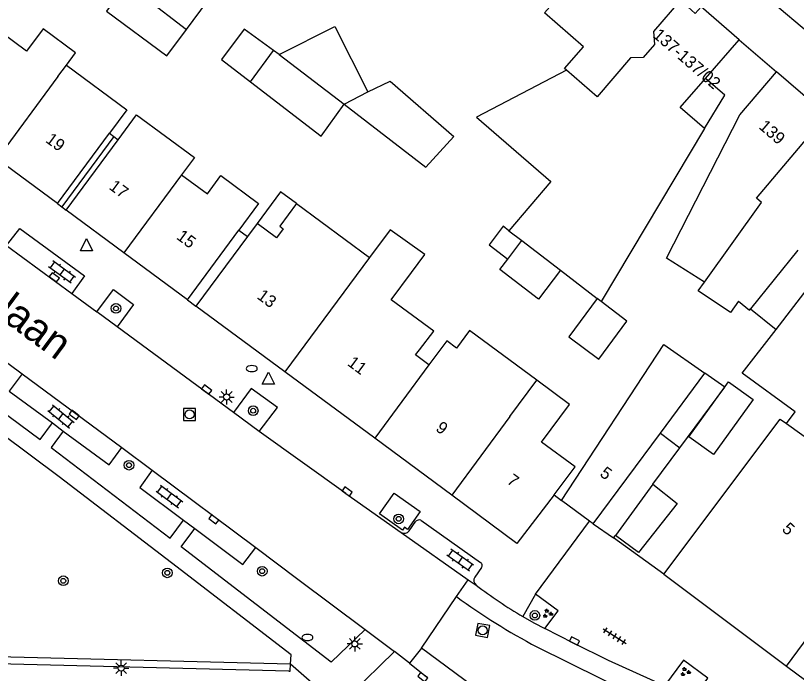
# Model space of a CAD drawing. Extents: x 132998 to 136004, y 396998 to 398512.
# Drawn here: x 133099.6 to 133164.1, y 398166.4 to 398220.7 of the extents above; entities that cross this region are included whole.
import ezdxf

# ---------------------------------------------------------------- set-up
doc = ezdxf.new("R2010")
doc.units = 0
for name, color, linetype in [('gg-afsc-erfafscheiding', 7, 'Continuous'), ('gg-afsc-hekwerk', 7, 'Continuous'), ('gg-anno-huisnummerreeks BGT', 7, 'Continuous'), ('gg-anno-openbare ruimte label', 7, 'Continuous'), ('gg-bbg-bijgebouw', 7, 'Continuous'), ('gg-bbg-gedigitaliseerde bebouwing', 7, 'Continuous'), ('gg-bbg-gedigitaliseerde bebouwing onder overbouw', 7, 'Continuous'), ('gg-bbg-gedigitaliseerde bijgebouw', 7, 'Continuous'), ('gg-bbg-gedigitaliseerde overbouw', 7, 'Continuous'), ('gg-bbg-hoofdgebouw', 7, 'Continuous'), ('gg-bbg-luifel en loopbrug', 7, 'Continuous'), ('gg-bbg-pand overbouw', 7, 'Continuous'), ('gg-bbg-tussenscheiding', 7, 'Continuous'), ('gg-bbg-tussenscheiding niveau 01', 7, 'Continuous'), ('gg-knt-verharding', 7, 'Continuous'), ('gg-knt-verharding nz', 7, 'Continuous'), ('gt-grn-groengrens', 7, 'Continuous'), ('gt-grn-weggrens', 7, 'Continuous'), ('gt-symb-boom', 7, 'Continuous'), ('gt-symb-brandkraan', 7, 'Continuous'), ('gt-symb-groenvak', 7, 'Continuous'), ('gt-symb-klinker verharding', 7, 'Continuous'), ('gt-symb-kolk', 7, 'Continuous'), ('gt-symb-lichtmast', 7, 'Continuous'), ('gt-symb-rioolschacht', 7, 'Continuous'), ('gt-symb-tegel verharding', 7, 'Continuous'), ('gt-symb-waterafsluiter', 7, 'Continuous')]:
    doc.layers.add(name, color=color, linetype=linetype)

# ---------------------------------------------------------------- blocks, each defined once
blk = doc.blocks.new('gt0-BOOM')
at = {"layer": 'gt-symb-boom'}
for radius in [0.4, 0.2]:
    blk.add_circle((0, 0), radius, dxfattribs=at)
blk = doc.blocks.new('gt0-KOLK')
at = {"layer": 'gt-symb-kolk'}
blk.add_lwpolyline([(0, 0), (0.375, 0), (0.375, 0.4), (-0.375, 0.4), (-0.375, 0), (0, 0)], dxfattribs=at)
blk = doc.blocks.new('gt0-KL1')
at = {"layer": 'gt-symb-klinker verharding'}
for p, q in [((-1.15, 0.3), (1.15, 0.3)), ((-1, -0.3), (-1, 0.3)), ((-0.5, 0.3), (-0.5, 0.45)), ((0, -0.3), (0, 0.3)), ((0.5, 0.3), (0.5, 0.45)), ((1, -0.3), (1, 0.3)), ((-1.15, -0.3), (1.15, -0.3)), ((-0.5, -0.45), (-0.5, -0.3)), ((0.5, -0.45), (0.5, -0.3))]:
    blk.add_line(p, q, dxfattribs=at)
blk = doc.blocks.new('gt0-WAFSL')
at = {"layer": 'gt-symb-waterafsluiter'}
for p, q in [((-0.5, -0.333), (0, 0.667)), ((0, 0.667), (0.5, -0.333)), ((0.5, -0.333), (-0.5, -0.333))]:
    blk.add_line(p, q, dxfattribs=at)
blk = doc.blocks.new('gt0-RS')
at = {"layer": 'gt-symb-rioolschacht'}
blk.add_lwpolyline([(-0.5, -0.5), (0.5, -0.5), (0.5, 0.5), (-0.5, 0.5)], close=True, dxfattribs=at)
blk.add_circle((0, 0), 0.375, dxfattribs=at)
blk = doc.blocks.new('gt0-LMAST')
at = {"layer": 'gt-symb-lichtmast'}
for p, q in [((-0.182, 0.173), (-0.447, 0.438)), ((-0.005, 0.246), (-0.005, 0.621)), ((0.172, 0.173), (0.437, 0.438)), ((-0.255, -0.004), (-0.63, -0.004)), ((-0.182, -0.181), (-0.447, -0.446)), ((-0.005, -0.254), (-0.005, -0.629)), ((0.437, -0.446), (0.172, -0.181)), ((0.245, -0.004), (0.62, -0.004))]:
    blk.add_line(p, q, dxfattribs=at)
blk.add_circle((-0.005, -0.004), 0.25, dxfattribs=at)
blk = doc.blocks.new('gt0-BR')
at = {"layer": 'gt-symb-brandkraan'}
for centre, radius, start, end in [((-0.244, 0), 0.206, 107.56694, 252.43307), ((0.599, -2.664), 3, 106.89205, 107.56694), ((0, -0.691), 0.938, 73.10799, 106.89205), ((-0.599, -2.664), 3, 72.43309, 73.10799), ((0.244, 0), 0.206, 287.56695, 72.43309), ((0.599, 2.664), 3, 252.43307, 253.10797), ((0, 0.691), 0.938, 253.10797, 286.89206), ((-0.599, 2.664), 3, 286.89206, 287.56695)]:
    blk.add_arc(centre, radius, start, end, dxfattribs=at)
blk = doc.blocks.new('gt0-TEG1')
at = {"layer": 'gt-symb-tegel verharding'}
for p, q in [((-1.125, 0), (1.125, 0)), ((-0.9, -0.25), (-0.9, 0.25)), ((-0.45, -0.25), (-0.45, 0.25)), ((0, -0.25), (0, 0.25)), ((0.45, -0.25), (0.45, 0.25)), ((0.9, -0.25), (0.9, 0.25))]:
    blk.add_line(p, q, dxfattribs=at)
blk = doc.blocks.new('gt0-GRVAK')
at = {"layer": 'gt-symb-groenvak'}
for p, q in [((-0.11, 0.189), (-0.228, 0.24)), ((-0.182, 0.153), (0.088, 0.153)), ((-0.091, 0.211), (-0.156, 0.322)), ((-0.047, 0.214), (-0.047, 0.393)), ((-0.004, 0.211), (0.061, 0.322)), ((0.015, 0.189), (0.133, 0.24)), ((0.262, -0.052), (0.197, 0.059)), ((0.305, -0.049), (0.305, 0.13)), ((0.349, -0.052), (0.414, 0.059)), ((-0.245, -0.228), (-0.363, -0.177)), ((-0.318, -0.264), (-0.047, -0.264)), ((-0.226, -0.206), (-0.291, -0.095)), ((-0.183, -0.203), (-0.183, -0.024)), ((-0.139, -0.206), (-0.074, -0.095)), ((-0.12, -0.228), (-0.002, -0.177)), ((0.243, -0.074), (0.125, -0.023)), ((0.17, -0.11), (0.441, -0.11)), ((0.368, -0.074), (0.486, -0.023))]:
    blk.add_line(p, q, dxfattribs=at)

msp = doc.modelspace()

# ---------------------------------------------------------------- linework, layer by layer
at = {"layer": 'gg-afsc-erfafscheiding'}
msp.add_line((133152.242, 398182.036), (133154.48, 398185.061), dxfattribs=at)
at = {"layer": 'gg-afsc-hekwerk'}
for p, q in [((133149.001, 398177.613), (133149.149, 398177.814)), ((133153.15, 398174.61), (133149.001, 398177.613))]:
    msp.add_line(p, q, dxfattribs=at)
at = {"layer": 'gg-bbg-bijgebouw'}
for p, q in [((133147.008, 398178.999), (133144.708, 398180.701)), ((133147.323, 398178.766), (133147.008, 398178.999)), ((133151.067, 398176.409), (133149.149, 398177.814))]:
    msp.add_line(p, q, dxfattribs=at)
at = {"layer": 'gg-bbg-gedigitaliseerde bebouwing'}
for p, q in [((133156.495, 398211.421), (133147.967, 398197.147)), ((133122.811, 398205.222), (133121.429, 398203.354)), ((133122.811, 398205.222), (133128.841, 398200.763)), ((133119.557, 398203.582), (133118.759, 398202.502)), ((133140.358, 398202.978), (133141.414, 398202.168)), ((133144.603, 398199.725), (133147.647, 398197.392)), ((133130.641, 398197.277), (133132.312, 398199.53)), ((133163.281, 398187.05), (133163.986, 398188.013))]:
    msp.add_line(p, q, dxfattribs=at)
for points in [[(133103.805, 398216.658), (133104.561, 398217.679), (133101.883, 398219.66), (133100.513, 398217.808), (133097.495, 398220.039)], [(133103.805, 398216.658), (133108.793, 398212.969), (133107.362, 398211.034)], [(133145.104, 398216.25), (133137.688, 398212.358), (133143.827, 398207.054), (133140.358, 398202.978)], [(133156.492, 398198.718), (133153.366, 398200.702), (133159.427, 398212.554), (133162.46, 398216.09)], [(133108.088, 398210.496), (133109.609, 398212.554), (133114.381, 398209.025), (133113.321, 398207.591)], [(133113.321, 398207.591), (133115.448, 398206.017), (133116.571, 398207.537), (133119.684, 398205.235), (133118.051, 398203.026)], [(133121.429, 398203.354), (133121.719, 398203.14), (133121.166, 398202.393), (133119.557, 398203.582)], [(133132.312, 398199.53), (133133.403, 398201.02), (133130.548, 398203.064), (133128.841, 398200.763)], [(133159.323, 398197.151), (133158.657, 398196.224), (133155.98, 398198.003), (133156.492, 398198.718)], [(133133.748, 398191.89), (133132.651, 398192.721), (133132.978, 398193.153), (133134.141, 398194.688), (133130.641, 398197.277)], [(133159.323, 398197.151), (133160.218, 398196.424), (133160.301, 398196.526)], [(133142.649, 398190.634), (133137.101, 398194.737), (133136.03, 398193.289)], [(133163.986, 398188.013), (133159.622, 398191.209), (133162.41, 398194.826)], [(133136.03, 398193.289), (133135.225, 398193.886), (133133.748, 398191.89)], [(133144.078, 398181.179), (133145.819, 398183.473), (133143.056, 398185.522), (133145.358, 398188.623), (133142.649, 398190.634)], [(133153.15, 398174.61), (133162.762, 398187.426), (133163.281, 398187.05)]]:
    msp.add_lwpolyline(points, dxfattribs=at)
at = {"layer": 'gg-bbg-gedigitaliseerde bebouwing onder overbouw'}
for p, q in [((133103.063, 398205.222), (133107.362, 398211.034)), ((133103.79, 398204.685), (133108.088, 398210.496)), ((133113.802, 398197.28), (133118.051, 398203.026)), ((133118.759, 398202.502), (133114.51, 398196.757))]:
    msp.add_line(p, q, dxfattribs=at)
at = {"layer": 'gg-bbg-gedigitaliseerde bijgebouw'}
for p, q in [((133108.793, 398223.401), (133113.727, 398219.601)), ((133121.384, 398217.528), (133120.92, 398217.865)), ((133126.736, 398213.427), (133133.505, 398208.241)), ((133140.259, 398200.643), (133141.414, 398202.168)), ((133160.301, 398196.526), (133162.41, 398194.826)), ((133152.87, 398186.253), (133156.539, 398191.205)), ((133147.323, 398178.766), (133152.87, 398186.253)), ((133152.242, 398182.036), (133149.149, 398177.814))]:
    msp.add_line(p, q, dxfattribs=at)
for points in [[(133113.727, 398219.601), (133115.452, 398221.933), (133115.209, 398222.13)], [(133120.92, 398217.865), (133118.482, 398219.639), (133116.604, 398217.127), (133119.006, 398215.278)], [(133121.384, 398217.528), (133125.967, 398219.84), (133128.709, 398214.455)], [(133119.006, 398215.278), (133124.845, 398210.785), (133126.736, 398213.427)], [(133128.709, 398214.455), (133130.551, 398215.326), (133135.81, 398210.768), (133133.505, 398208.241)], [(133144.603, 398199.725), (133142.799, 398197.34), (133139.595, 398199.766), (133140.259, 398200.643)], [(133147.647, 398197.392), (133145.301, 398194.219), (133147.783, 398192.384), (133150.097, 398195.514), (133147.967, 398197.147)], [(133144.708, 398180.701), (133153.137, 398193.594), (133156.539, 398191.205)], [(133158.499, 398190.495), (133160.523, 398189.027), (133157.235, 398184.494), (133155.211, 398185.962), (133158.499, 398190.495)], [(133152.242, 398182.036), (133154.25, 398180.455), (133151.067, 398176.409)]]:
    msp.add_lwpolyline(points, dxfattribs=at)
at = {"layer": 'gg-bbg-gedigitaliseerde overbouw'}
for p, q in [((133107.362, 398211.034), (133107.724, 398210.766)), ((133107.724, 398210.766), (133108.088, 398210.496)), ((133118.051, 398203.026), (133118.759, 398202.502))]:
    msp.add_line(p, q, dxfattribs=at)
at = {"layer": 'gg-bbg-hoofdgebouw'}
for p, q in [((133156.583, 398215.551), (133159.36, 398218.75)), ((133166.594, 398212.535), (133162.46, 398216.09)), ((133103.063, 398205.222), (133098.076, 398208.911)), ((133108.561, 398201.156), (133103.79, 398204.685)), ((133113.802, 398197.28), (133108.561, 398201.156)), ((133121.858, 398191.322), (133114.51, 398196.757)), ((133129.273, 398185.838), (133121.858, 398191.322)), ((133135.627, 398181.139), (133129.273, 398185.838)), ((133153.15, 398174.61), (133163.28, 398167.02)), ((133163.28, 398167.02), (133167.35, 398172.55))]:
    msp.add_line(p, q, dxfattribs=at)
for points in [[(133145.104, 398216.25), (133144.953, 398216.382), (133146.511, 398218.168), (133143.301, 398220.969), (133145.85, 398223.89)], [(133159.36, 398218.75), (133156.23, 398221.47), (133155.73, 398220.92), (133154.521, 398222.021)], [(133156.495, 398211.421), (133154.502, 398213.154), (133156.583, 398215.551)], [(133144.078, 398181.179), (133141.02, 398177.15), (133135.627, 398181.139)]]:
    msp.add_lwpolyline(points, dxfattribs=at)
at = {"layer": 'gg-bbg-luifel en loopbrug'}
msp.add_line((133152.87, 398186.253), (133154.48, 398185.061), dxfattribs=at)
for points in [[(133108.793, 398223.401), (133107.11, 398221.124), (133112.116, 398217.422), (133113.727, 398219.601)], [(133156.495, 398211.421), (133158.178, 398214.164), (133156.583, 398215.551)], [(133122.811, 398205.222), (133121.492, 398206.197), (133119.557, 398203.582)], [(133140.358, 398202.978), (133139.87, 398203.347), (133138.71, 398201.815), (133140.259, 398200.643)], [(133154.48, 398185.061), (133158.177, 398190.057), (133156.539, 398191.205)]]:
    msp.add_lwpolyline(points, dxfattribs=at)
at = {"layer": 'gg-bbg-pand overbouw'}
for p, q in [((133103.063, 398205.222), (133103.426, 398204.954)), ((133103.426, 398204.954), (133103.79, 398204.685)), ((133113.802, 398197.28), (133114.51, 398196.757))]:
    msp.add_line(p, q, dxfattribs=at)
at = {"layer": 'gg-bbg-tussenscheiding'}
for p, q in [((133119.006, 398215.278), (133120.92, 398217.865)), ((133121.384, 398217.528), (133126.736, 398213.427)), ((133103.102, 398215.707), (133103.805, 398216.658)), ((133103.102, 398215.707), (133098.076, 398208.911)), ((133126.736, 398213.427), (133128.709, 398214.455)), ((133160.804, 398205.673), (133166.594, 398212.535)), ((133113.321, 398207.591), (133108.561, 398201.156)), ((133141.414, 398202.168), (133144.603, 398199.725)), ((133164.198, 398201.361), (133160.301, 398196.526)), ((133128.841, 398200.763), (133121.858, 398191.322)), ((133162.41, 398194.826), (133166.2, 398199.744)), ((133147.967, 398197.147), (133147.647, 398197.392)), ((133133.748, 398191.89), (133129.273, 398185.838)), ((133140.423, 398187.624), (133142.649, 398190.634)), ((133140.423, 398187.624), (133135.627, 398181.139)), ((133163.281, 398187.05), (133172.888, 398180.082))]:
    msp.add_line(p, q, dxfattribs=at)
for points in [[(133154.521, 398222.021), (133152.282, 398219.426), (133152.388, 398218.358), (133151.447, 398217.294), (133150.4, 398217.246), (133147.634, 398214.04), (133145.104, 398216.25)], [(133156.492, 398198.718), (133161.221, 398205.317), (133160.804, 398205.673)]]:
    msp.add_lwpolyline(points, dxfattribs=at)
at = {"layer": 'gg-bbg-tussenscheiding niveau 01'}
msp.add_line((133107.724, 398210.766), (133103.426, 398204.954), dxfattribs=at)
at = {"layer": 'gg-knt-verharding'}
for p, q in [((133166.38, 398218.208), (133160.834, 398222.939)), ((133159.36, 398218.75), (133162.46, 398216.09)), ((133098.854, 398201.766), (133104.263, 398197.796)), ((133104.263, 398197.796), (133106.31, 398196.293)), ((133108.005, 398195.045), (133106.31, 398196.293)), ((133117.604, 398187.966), (133108.005, 398195.045)), ((133097.028, 398193.456), (133100.167, 398191.155)), ((133100.167, 398191.155), (133108.399, 398185.066)), ((133119.723, 398186.39), (133117.604, 398187.966)), ((133102.654, 398187.1), (133103.553, 398186.435)), ((133126.876, 398181.285), (133119.723, 398186.39)), ((133108.399, 398185.066), (133110.902, 398183.196)), ((133110.902, 398183.196), (133119.441, 398176.815)), ((133126.876, 398181.285), (133131.449, 398178.069)), ((133144.078, 398181.179), (133144.708, 398180.701)), ((133113.484, 398179.075), (133114.406, 398178.386)), ((133133.072, 398179.073), (133138.001, 398175.587)), ((133132.116, 398178.192), (133132.678, 398178.987)), ((133131.449, 398178.069), (133136.999, 398174.16)), ((133119.441, 398176.815), (133122.923, 398174.213)), ((133138.078, 398175.17), (133137.535, 398174.37)), ((133122.923, 398174.213), (133128.473, 398170.054)), ((133136.999, 398174.16), (133137.658, 398173.696)), ((133142.535, 398172.954), (133141.503, 398171.119)), ((133128.473, 398170.054), (133130.901, 398168.235)), ((133132.139, 398167.253), (133130.901, 398168.235)), ((133122.19, 398166.6), (133094.242, 398167.315)), ((133132.139, 398167.253), (133133.555, 398166.131))]:
    msp.add_line(p, q, dxfattribs=at)
for points in [[(133098.854, 398201.766), (133099.969, 398203.174), (133105.303, 398199.257), (133104.263, 398197.796)], [(133106.31, 398196.293), (133107.706, 398198.134), (133109.345, 398196.874), (133108.005, 398195.045)], [(133089.875, 398194.437), (133101.637, 398185.724), (133102.654, 398187.1)], [(133100.167, 398191.155), (133099.094, 398189.733), (133102.654, 398187.1)], [(133122.321, 398167.197), (133122.358, 398167.957), (133112.494, 398175.551), (133103.203, 398182.653), (133093.714, 398189.716)], [(133119.723, 398186.39), (133121.24, 398188.366), (133119.079, 398189.96), (133117.604, 398187.966)], [(133103.553, 398186.435), (133102.542, 398185.069), (133103.703, 398184.206), (133112.373, 398177.588), (133113.484, 398179.075)], [(133103.553, 398186.435), (133107.331, 398183.64), (133108.399, 398185.066)], [(133110.902, 398183.196), (133109.864, 398181.778), (133113.484, 398179.075)], [(133129.657, 398179.587), (133130.874, 398181.307), (133133.018, 398179.79), (133131.973, 398178.315), (133131.729, 398178.488), (133131.555, 398178.243), (133129.657, 398179.587)], [(133128.473, 398170.054), (133125.664, 398167.361), (133113.281, 398176.879), (133114.406, 398178.386)], [(133114.406, 398178.386), (133118.389, 398175.412), (133119.441, 398176.815)], [(133143.305, 398170.123), (133144.408, 398171.581), (133142.535, 398172.954)], [(133141.503, 398171.119), (133142.397, 398170.609), (133143.305, 398170.123)], [(133153.203, 398165.389), (133148.573, 398167.478), (133145.679, 398168.911), (133143.305, 398170.123)], [(133130.901, 398168.235), (133127.3, 398164.71), (133136.85, 398155.19), (133145.9, 398144.91)], [(133155.633, 398164.427), (133156.791, 398166.023), (133154.779, 398167.515), (133153.203, 398165.389)], [(133122.19, 398166.6), (133122.292, 398166.595), (133122.321, 398167.197)]]:
    msp.add_lwpolyline(points, dxfattribs=at)
for centre, radius, start, end in [((133132.943, 398178.717), 0.378, 70.08777, 134.53835), ((133131.714, 398178.503), 0.508, 238.60445, 322.29236), ((133137.869, 398175.347), 0.274, 319.66273, 61.26118), ((133137.946, 398174.097), 0.494, 146.41551, 234.26899), ((133161.108, 398204.528), 38.736, 232.74392, 239.59443)]:
    msp.add_arc(centre, radius, start, end, dxfattribs=at)
at = {"layer": 'gg-knt-verharding nz'}
for p, q in [((133136.017, 398172.765), (133136.999, 398174.16)), ((133133.123, 398168.493), (133132.139, 398167.253)), ((133147.619, 398157.879), (133133.123, 398168.493))]:
    msp.add_line(p, q, dxfattribs=at)
msp.add_lwpolyline([(133142.662, 398168.614), (133150.616, 398164.664), (133151.818, 398164.11)], dxfattribs=at)
for centre, radius, start, end in [((133167.575, 398215.889), 53.438, 233.80369, 242.2119), ((133160.788, 398176.361), 14.993, 238.26084, 319.66278)]:
    msp.add_arc(centre, radius, start, end, dxfattribs=at)
at = {"layer": 'gt-grn-groengrens'}
msp.add_line((133094.307, 398167.914), (133122.321, 398167.197), dxfattribs=at)
at = {"layer": 'gt-grn-weggrens'}
for p, q in [((133142.535, 398172.954), (133147.008, 398178.999)), ((133147.323, 398178.766), (133149.001, 398177.613)), ((133133.123, 398168.493), (133136.017, 398172.765)), ((133122.321, 398167.197), (133126.28, 398163.76)), ((133163.28, 398167.02), (133166.466, 398164.633))]:
    msp.add_line(p, q, dxfattribs=at)

# ---------------------------------------------------------------- block references
at = {"layer": 'gt-symb-boom'}
for p in [(133107.902, 398196.562), (133119.235, 398188.114), (133108.975, 398183.616), (133131.249, 398179.18), (133119.979, 398174.86), (133112.143, 398174.724), (133103.549, 398174.068), (133142.494, 398171.205)]:
    msp.add_blockref('gt0-BOOM', p, dxfattribs=at)
at = {"layer": 'gt-symb-brandkraan'}
for p in [(133119.117, 398191.596), (133123.715, 398169.386)]:
    msp.add_blockref('gt0-BR', p, dxfattribs=at)
at = {"layer": 'gt-symb-groenvak'}
for p in [(133143.536, 398171.364), (133154.91, 398166.547)]:
    msp.add_blockref('gt0-GRVAK', p, dxfattribs=at)
at = {"layer": 'gt-symb-klinker verharding'}
for p, rotation in [((133103.446, 398199.565), 143.74924417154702), ((133103.362, 398187.641), -38.8298249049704), ((133112.317, 398181.03), -36.50328298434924), ((133136.328, 398175.769), 144.8484603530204)]:
    msp.add_blockref('gt0-KL1', p, dxfattribs=dict(at, rotation=rotation))
at = {"layer": 'gt-symb-kolk'}
for p, rotation in [((133102.688, 398198.97), -36.29695895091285), ((133115.274, 398189.695), -36.58342113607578), ((133104.573, 398187.926), 143.82935586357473), ((133126.875, 398181.285), -36.42317831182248), ((133116.105, 398179.308), 142.63746931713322), ((133145.679, 398168.911), -27.023378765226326), ((133133.363, 398166.282), 141.47882147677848)]:
    msp.add_blockref('gt0-KOLK', p, dxfattribs=dict(at, rotation=rotation))
at = {"layer": 'gt-symb-lichtmast'}
for p in [(133117.048, 398189.25), (133108.337, 398166.856)]:
    msp.add_blockref('gt0-LMAST', p, dxfattribs=at)
at = {"layer": 'gt-symb-lichtmast', "rotation": 90}
msp.add_blockref('gt0-LMAST', (133127.622, 398168.86), dxfattribs=at)
at = {"layer": 'gt-symb-rioolschacht'}
msp.add_blockref('gt0-RS', (133113.978, 398187.807), dxfattribs=at)
at = {"layer": 'gt-symb-rioolschacht', "rotation": 79.32630942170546}
msp.add_blockref('gt0-RS', (133138.189, 398169.968), dxfattribs=at)
at = {"layer": 'gt-symb-tegel verharding', "rotation": -32.75243944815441}
msp.add_blockref('gt0-TEG1', (133149.089, 398169.491), dxfattribs=at)
at = {"layer": 'gt-symb-waterafsluiter'}
for p in [(133105.478, 398201.665), (133120.487, 398190.631)]:
    msp.add_blockref('gt0-WAFSL', p, dxfattribs=at)

# ---------------------------------------------------------------- texts
at = {"layer": 'gg-anno-huisnummerreeks BGT'}
for s, rotation, p in [('137-137/02', 319, (133152.178, 398219.031)), ('139', 319.3, (133160.922, 398211.48)), ('19', 323.5, (133102.017, 398210.349)), ('17', 323.5, (133107.256, 398206.474)), ('15', 323.5, (133112.831, 398202.351)), ('13', 323.5, (133119.48, 398197.434)), ('11', 323.5, (133126.947, 398191.911)), ('9', 323.5, (133134.238, 398186.52)), ('7', 323.5, (133140.108, 398182.179)), ('5', 323.5, (133147.786, 398182.778)), ('5', 317.2, (133162.839, 398178.251))]:
    msp.add_text(s, height=1, rotation=rotation, dxfattribs=at).set_placement(p)
at = {"layer": 'gg-anno-openbare ruimte label'}
msp.add_text('Dillenburglaan', height=2.5, rotation=323.5, dxfattribs=at).set_placement((133085.856, 398204.942))

doc.saveas('drawing.dxf')
